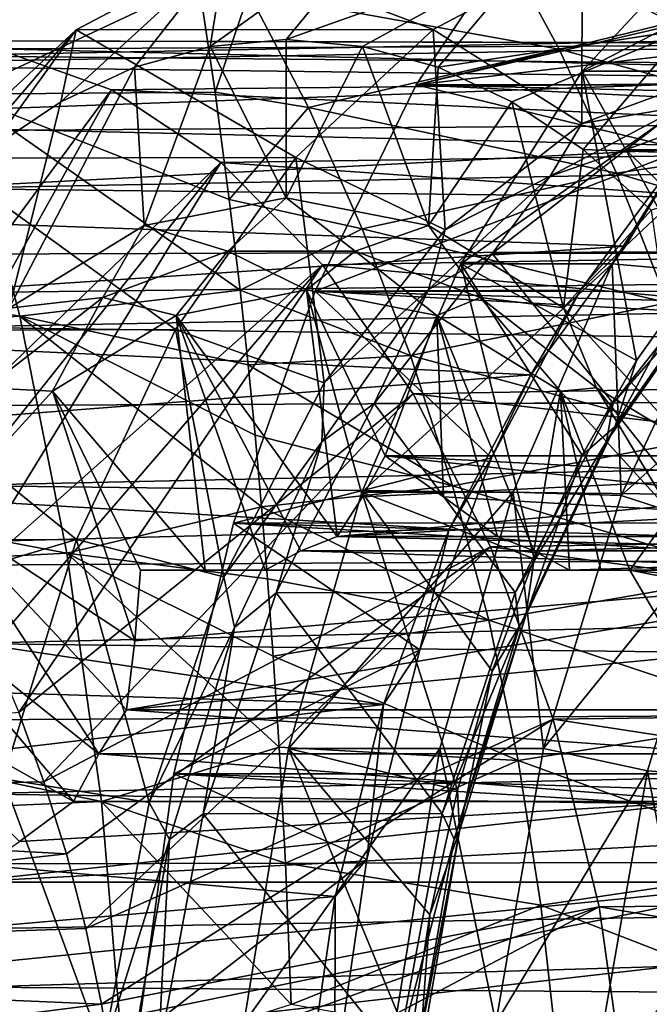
# Model space of a CAD drawing. Header units: metres. Extents: x -62 to 150, y -92 to 92.
# Tile 497 of 656: x -11.27 to -7.87, y 61.65 to 66.98. Entities that reach past the tile are written whole.
import ezdxf

# ---------------------------------------------------------------- set-up
doc = ezdxf.new("R2010")
doc.units = ezdxf.units.M
doc.layers.add('solid_500615', color=7, linetype='CONTINUOUS')

msp = doc.modelspace()

# ---------------------------------------------------------------- linework, layer by layer
at = {"layer": 'solid_500615'}
for points in [[(-10.303447, 67.184395, -15.52364), (-11.59212, 66.579346, -15.871886), (-11.971284, 67.683662, -15.072734)], [(-8.485887, 67.583351, 0.786697), (-9.126575, 66.628731, 1.701695), (-5.680642, 67.474083, -3.219607)], [(14.11664, 66.629128, 17.977247), (-9.126575, 66.628731, 1.701695), (-8.485887, 67.583351, 0.786697)], [(14.11664, 66.629128, 17.977247), (-8.485887, 67.583351, 0.786697), (14.426687, 67.128807, 17.534454)], [(-9.317872, 67.5, -6.524407), (-9.829831, 66.875, -6.882907), (-10.242881, 66.837135, -6.293012)], [(-9.317872, 67.5, -6.524407), (-10.242881, 66.837135, -6.293012), (-10.158467, 67.355415, -5.323912)], [(-8.477275, 67.355423, -7.724904), (-9.829831, 66.875, -6.882907), (-9.317872, 67.5, -6.524407)], [(-8.228008, 66.703346, 0.418409), (-7.472075, 67.519371, -0.661175), (-7.611294, 65.591171, -0.371663)], [(-6.652924, 67.519371, -0.087598), (-7.472075, 67.519371, -0.661175), (-8.228008, 66.703346, 0.418409)], [(-7.408859, 66.703339, 0.991989), (-6.652924, 67.519371, -0.087598), (-8.228008, 66.703346, 0.418409)], [(-7.438733, 66.712967, -4.346673), (-7.388437, 67.5, -5.173438), (-8.227681, 67.355888, -3.974873)], [(-10.033455, 67.126442, -15.573012), (-8.695392, 67.457191, -15.320794), (-8.352251, 66.823059, -15.729371)], [(-9.126575, 66.628731, 1.701695), (-6.38057, 67.269867, -2.220006), (-5.680642, 67.474083, -3.219607)], [(-6.981051, 67.035408, -15.424429), (-8.352251, 66.823059, -15.729371), (-8.695392, 67.457191, -15.320794)], [(-10.158467, 67.355415, -5.323912), (-10.651003, 66.724213, -5.710152), (-11.050169, 66.537476, -5.140084)], [(-10.158467, 67.355415, -5.323912), (-11.050169, 66.537476, -5.140084), (-10.966656, 66.927246, -4.1697)], [(-10.158467, 67.355415, -5.323912), (-10.966656, 66.927246, -4.1697), (-9.034674, 66.9291, -2.822368)], [(-10.158467, 67.355415, -5.323912), (-10.242881, 66.837135, -6.293012), (-10.651003, 66.724213, -5.710152)], [(-10.158467, 67.355415, -5.323912), (-9.034674, 66.9291, -2.822368), (-8.227681, 67.355888, -3.974873)], [(-8.477275, 67.355423, -7.724904), (-9.416782, 66.837143, -7.472803), (-9.829831, 66.875, -6.882907)], [(-8.477275, 67.355423, -7.724904), (-9.008659, 66.724213, -8.055662), (-9.416782, 66.837143, -7.472803)], [(-8.230852, 66.419228, -3.21541), (-8.227681, 67.355888, -3.974873), (-9.034674, 66.9291, -2.822368)], [(-7.669085, 66.927261, -8.879119), (-9.008659, 66.724213, -8.055662), (-8.477275, 67.355423, -7.724904)], [(-8.477275, 67.355423, -7.724904), (-6.549193, 67.355888, -6.372003), (-5.7422, 66.9291, -7.524507)], [(-7.669085, 66.927261, -8.879119), (-8.477275, 67.355423, -7.724904), (-5.7422, 66.9291, -7.524507)], [(-8.230852, 66.419228, -3.21541), (-7.438733, 66.712967, -4.346673), (-8.227681, 67.355888, -3.974873)], [(-11.791821, 67.132172, 4.115131), (-11.769122, 66.787117, 4.423693), (13.509491, 67.288322, 21.677958)], [(-11.769122, 66.787117, 4.423693), (13.217651, 66.554733, 22.094666), (13.509491, 67.288322, 21.677958)], [(-9.126575, 66.628731, 1.701695), (-7.051557, 66.868744, -1.261737), (-6.38057, 67.269867, -2.220006)], [(-10.303447, 67.184395, -15.52364), (-10.215178, 66.590324, -15.913459), (-11.59212, 66.579346, -15.871886)], [(-10.033455, 67.126442, -15.573012), (-10.215178, 66.590324, -15.913459), (-10.303447, 67.184395, -15.52364)], [(-9.710134, 66.50631, -15.974412), (-10.215178, 66.590324, -15.913459), (-10.033455, 67.126442, -15.573012)], [(-9.710134, 66.50631, -15.974412), (-10.033455, 67.126442, -15.573012), (-8.352251, 66.823059, -15.729371)], [(-6.981051, 67.035408, -15.424429), (-6.660444, 66.358604, -15.794711), (-8.352251, 66.823059, -15.729371)], [(-10.966656, 66.927246, -4.1697), (-11.436342, 66.278587, -4.588572), (-11.804611, 65.950722, -4.062629)], [(-10.966656, 66.927246, -4.1697), (-11.804611, 65.950722, -4.062629), (-11.711306, 66.231956, -3.10623)], [(-10.966656, 66.927246, -4.1697), (-11.711306, 66.231956, -3.10623), (-9.778402, 66.236023, -1.760214)], [(-10.966656, 66.927246, -4.1697), (-11.050169, 66.537476, -5.140084), (-11.436342, 66.278587, -4.588572)], [(-10.966656, 66.927246, -4.1697), (-9.778402, 66.236023, -1.760214), (-9.034674, 66.9291, -2.822368)], [(-8.970596, 65.84462, -2.158946), (-9.034674, 66.9291, -2.822368), (-9.778402, 66.236023, -1.760214)], [(-8.970596, 65.84462, -2.158946), (-8.230852, 66.419228, -3.21541), (-9.034674, 66.9291, -2.822368)], [(-7.669085, 66.927261, -8.879119), (-8.609493, 66.537476, -8.625731), (-9.008659, 66.724213, -8.055662)], [(-7.669085, 66.927261, -8.879119), (-8.22332, 66.278595, -9.177243), (-8.609493, 66.537476, -8.625731)], [(-6.924432, 66.231987, -9.942594), (-8.22332, 66.278595, -9.177243), (-7.669085, 66.927261, -8.879119)], [(-6.162097, 66.851517, -3.621671), (-12.660312, 66.738243, -7.19918), (-12.030775, 66.86982, -8.098251)], [(-6.804492, 66.664627, -2.704238), (-12.660312, 66.738243, -7.19918), (-6.162097, 66.851517, -3.621671)], [(-5.510821, 66.851517, -4.551791), (-12.030775, 66.86982, -8.098251), (-11.397281, 66.823784, -9.002975)], [(-6.162097, 66.851517, -3.621671), (-12.030775, 66.86982, -8.098251), (-5.510821, 66.851517, -4.551791)], [(-5.510821, 66.851517, -4.551791), (-11.397281, 66.823784, -9.002975), (-4.868427, 66.664627, -5.469224)], [(-9.829931, 66.017944, -6.882765), (-10.242881, 66.837135, -6.293012), (-9.829831, 66.875, -6.882907)], [(-9.829931, 66.017944, -6.882765), (-9.829831, 66.875, -6.882907), (-9.416782, 66.837143, -7.472803)], [(-9.126575, 66.628731, 1.701695), (-7.677967, 66.277962, -0.367131), (-7.051557, 66.868744, -1.261737)], [(-12.140477, 64.756683, -9.930799), (-10.776207, 66.601341, -9.889959), (-11.397281, 66.823784, -9.002975)], [(-4.868427, 66.664627, -5.469224), (-11.397281, 66.823784, -9.002975), (-10.776207, 66.601341, -9.889959)], [(-10.599113, 65.866585, -5.784258), (-10.651003, 66.724213, -5.710152), (-10.242881, 66.837135, -6.293012)], [(-9.829931, 66.017944, -6.882765), (-10.599113, 65.866585, -5.784258), (-10.242881, 66.837135, -6.293012)], [(-9.060849, 65.866714, -7.981128), (-9.829931, 66.017944, -6.882765), (-9.416782, 66.837143, -7.472803)], [(-9.710134, 66.50631, -15.974412), (-8.352251, 66.823059, -15.729371), (-8.042514, 66.151474, -16.103001)], [(-9.060849, 65.866714, -7.981128), (-9.416782, 66.837143, -7.472803), (-9.008659, 66.724213, -8.055662)], [(-6.660444, 66.358604, -15.794711), (-8.042514, 66.151474, -16.103001), (-8.352251, 66.823059, -15.729371)], [(-6.804492, 66.664627, -2.704238), (-13.269615, 66.432472, -6.329004), (-12.660312, 66.738243, -7.19918)], [(-11.769122, 66.787117, 4.423693), (-11.742851, 66.379387, 4.762092), (13.217651, 66.554733, 22.094666)], [(-11.329674, 65.420143, -4.74091), (-11.050169, 66.537476, -5.140084), (-10.651003, 66.724213, -5.710152)], [(-10.599113, 65.866585, -5.784258), (-11.329674, 65.420143, -4.74091), (-10.651003, 66.724213, -5.710152)], [(-9.060849, 65.866714, -7.981128), (-9.008659, 66.724213, -8.055662), (-8.609493, 66.537476, -8.625731)], [(-8.885065, 65.659042, 1.356784), (-8.228008, 66.703346, 0.418409), (-7.934093, 65.135498, 0.089341)], [(-7.408859, 66.703339, 0.991989), (-8.228008, 66.703346, 0.418409), (-8.885065, 65.659042, 1.356784)], [(-8.065918, 65.659035, 1.930368), (-7.408859, 66.703339, 0.991989), (-8.885065, 65.659042, 1.356784)], [(-7.686817, 66.512604, -3.800929), (-7.438733, 66.712967, -4.346673), (-8.230852, 66.419228, -3.21541)], [(-8.228008, 66.703346, 0.418409), (-7.611294, 65.591171, -0.371663), (-7.934093, 65.135498, 0.089341)], [(-7.452243, 65.604889, 1.624208), (-7.408859, 66.703339, 0.991989), (-8.065918, 65.659035, 1.930368)], [(-7.42048, 66.295944, -1.824515), (-13.269615, 66.432472, -6.329004), (-6.804492, 66.664627, -2.704238)], [(-4.868427, 66.664627, -5.469224), (-10.776207, 66.601341, -9.889959), (-4.252438, 66.295944, -6.348947)], [(-9.126575, 66.628731, 1.701695), (-9.674121, 65.511726, 2.483673), (-7.677967, 66.277962, -0.367131)], [(13.56864, 65.51049, 18.759872), (-9.674121, 65.511726, 2.483673), (-9.126575, 66.628731, 1.701695)], [(13.830035, 66.088577, 18.386562), (-9.126575, 66.628731, 1.701695), (14.11664, 66.629128, 17.977247)], [(13.56864, 65.51049, 18.759872), (-9.126575, 66.628731, 1.701695), (13.830035, 66.088577, 18.386562)], [(-11.59212, 66.579346, -15.871886), (-11.27265, 65.376694, -16.546274), (-16.491867, 66.25766, -15.923304)], [(-12.140477, 64.756683, -9.930799), (-11.946877, 64.505157, -10.32457), (-10.776207, 66.601341, -9.889959)], [(-11.946877, 64.505157, -10.32457), (-10.183611, 66.208229, -10.736275), (-10.776207, 66.601341, -9.889959)], [(-10.215178, 66.590324, -15.913459), (-10.138328, 66.008957, -16.250669), (-11.59212, 66.579346, -15.871886)], [(-10.080123, 65.516022, -16.505497), (-11.27265, 65.376694, -16.546274), (-11.59212, 66.579346, -15.871886)], [(-10.138328, 66.008957, -16.250669), (-10.080123, 65.516022, -16.505497), (-11.59212, 66.579346, -15.871886)], [(-4.252438, 66.295944, -6.348947), (-10.776207, 66.601341, -9.889959), (-10.183611, 66.208229, -10.736275)], [(-9.710134, 66.50631, -15.974412), (-10.138328, 66.008957, -16.250669), (-10.215178, 66.590324, -15.913459)], [(-11.742851, 66.379387, 4.762092), (-11.722808, 66.067207, 5.003407), (13.217651, 66.554733, 22.094666)], [(-11.722808, 66.067207, 5.003407), (12.956489, 65.787231, 22.467552), (13.217651, 66.554733, 22.094666)], [(-11.329674, 65.420143, -4.74091), (-11.436342, 66.278587, -4.588572), (-11.050169, 66.537476, -5.140084)], [(-8.330231, 65.420357, -9.024559), (-9.060849, 65.866714, -7.981128), (-8.609493, 66.537476, -8.625731)], [(-8.330231, 65.420357, -9.024559), (-8.609493, 66.537476, -8.625731), (-8.22332, 66.278595, -9.177243)], [(-6.69564, 66.277908, -2.202069), (-7.216911, 66.563789, -4.210507), (-7.991427, 66.276573, -3.104383)], [(-7.686817, 66.512604, -3.800929), (-7.991427, 66.276573, -3.104383), (-7.216911, 66.563789, -4.210507)], [(-9.418456, 65.849976, -16.34025), (-10.138328, 66.008957, -16.250669), (-9.710134, 66.50631, -15.974412)], [(-9.418456, 65.849976, -16.34025), (-9.710134, 66.50631, -15.974412), (-8.042514, 66.151474, -16.103001)], [(-7.686817, 66.512604, -3.800929), (-8.230852, 66.419228, -3.21541), (-8.401296, 66.134735, -2.780549)], [(-7.686817, 66.512604, -3.800929), (-8.401296, 66.134735, -2.780549), (-7.991427, 66.276573, -3.104383)], [(-7.42048, 66.295944, -1.824515), (-13.842935, 65.960396, -5.51022), (-13.269615, 66.432472, -6.329004)], [(-8.401296, 66.134735, -2.780549), (-8.230852, 66.419228, -3.21541), (-8.970596, 65.84462, -2.158946)], [(-6.660444, 66.358604, -15.794711), (-6.37396, 65.6502, -16.128136), (-8.042514, 66.151474, -16.103001)], [(-11.27265, 65.376694, -16.546274), (-16.243383, 65.084877, -16.592331), (-16.491867, 66.25766, -15.923304)], [(-7.99326, 65.755516, -1.006499), (-13.842935, 65.960396, -5.51022), (-7.42048, 66.295944, -1.824515)], [(-4.252438, 66.295944, -6.348947), (-10.183611, 66.208229, -10.736275), (-3.679658, 65.755516, -7.166963)], [(-9.674121, 65.511726, 2.483673), (-8.238103, 65.517052, 0.432825), (-7.677967, 66.277962, -0.367131)], [(-7.41952, 65.71653, -1.16826), (-7.991427, 66.276573, -3.104383), (-8.714733, 65.714745, -2.071396)], [(-8.401296, 66.134735, -2.780549), (-8.714733, 65.714745, -2.071396), (-7.991427, 66.276573, -3.104383)], [(-8.330231, 65.420357, -9.024559), (-8.22332, 66.278595, -9.177243), (-7.855051, 65.950729, -9.703187)], [(-7.99326, 65.755516, -1.006499), (-7.677967, 66.277962, -0.367131), (-8.238103, 65.517052, 0.432825)], [(-6.924432, 66.231987, -9.942594), (-7.855051, 65.950729, -9.703187), (-8.22332, 66.278595, -9.177243)], [(-7.99326, 65.755516, -1.006499), (-7.42048, 66.295944, -1.824515), (-7.677967, 66.277962, -0.367131)], [(-7.41952, 65.71653, -1.16826), (-6.69564, 66.277908, -2.202069), (-7.991427, 66.276573, -3.104383)], [(-11.711306, 66.231956, -3.10623), (-12.363569, 65.296555, -2.174701), (-10.430285, 65.303299, -0.829228)], [(-11.946877, 64.505157, -10.32457), (-11.762076, 64.223648, -10.692543), (-10.183611, 66.208229, -10.736275)], [(-11.762076, 64.223648, -10.692543), (-11.588977, 63.91515, -11.032494), (-10.183611, 66.208229, -10.736275)], [(-11.711306, 66.231956, -3.10623), (-10.430285, 65.303299, -0.829228), (-9.778402, 66.236023, -1.760214)], [(-11.588977, 63.91515, -11.032494), (-9.634811, 65.654617, -11.520041), (-10.183611, 66.208229, -10.736275)], [(-9.625595, 65.014297, -1.22351), (-9.778402, 66.236023, -1.760214), (-10.430285, 65.303299, -0.829228)], [(-3.679658, 65.755516, -7.166963), (-10.183611, 66.208229, -10.736275), (-9.634811, 65.654617, -11.520041)], [(-9.625595, 65.014297, -1.22351), (-8.970596, 65.84462, -2.158946), (-9.778402, 66.236023, -1.760214)], [(-9.418456, 65.849976, -16.34025), (-8.042514, 66.151474, -16.103001), (-7.766128, 65.448105, -16.438257)], [(-6.37396, 65.6502, -16.128136), (-7.766128, 65.448105, -16.438257), (-8.042514, 66.151474, -16.103001)], [(-8.401296, 66.134735, -2.780549), (-8.970596, 65.84462, -2.158946), (-9.059762, 65.521118, -1.840161)], [(-8.401296, 66.134735, -2.780549), (-9.059762, 65.521118, -1.840161), (-8.714733, 65.714745, -2.071396)], [(-11.722808, 66.067207, 5.003407), (-11.700747, 65.711708, 5.260004), (12.956489, 65.787231, 22.467552)], [(-10.147202, 65.727577, -6.370248), (-10.599113, 65.866585, -5.784258), (-9.829931, 66.017944, -6.882765)], [(-9.456624, 65.727577, -7.356496), (-10.147202, 65.727577, -6.370248), (-9.829931, 66.017944, -6.882765)], [(-9.418456, 65.849976, -16.34025), (-10.080123, 65.516022, -16.505497), (-10.138328, 66.008957, -16.250669)], [(-9.456624, 65.727577, -7.356496), (-9.829931, 66.017944, -6.882765), (-9.060849, 65.866714, -7.981128)], [(-7.99326, 65.755516, -1.006499), (-14.365446, 65.334221, -4.763995), (-13.842935, 65.960396, -5.51022)], [(-7.674859, 64.701073, -9.960527), (-8.330231, 65.420357, -9.024559), (-7.855051, 65.950729, -9.703187)], [(-10.82269, 65.477257, -5.405552), (-11.329674, 65.420143, -4.74091), (-10.599113, 65.866585, -5.784258)], [(-10.147202, 65.727577, -6.370248), (-10.82269, 65.477257, -5.405552), (-10.599113, 65.866585, -5.784258)], [(-9.158533, 65.163513, -16.667101), (-10.080123, 65.516022, -16.505497), (-9.418456, 65.849976, -16.34025)], [(-9.059762, 65.521118, -1.840161), (-8.970596, 65.84462, -2.158946), (-9.625595, 65.014297, -1.22351)], [(-8.781137, 65.477257, -8.321192), (-9.456624, 65.727577, -7.356496), (-9.060849, 65.866714, -7.981128)], [(-9.158533, 65.163513, -16.667101), (-9.418456, 65.849976, -16.34025), (-7.766128, 65.448105, -16.438257)], [(-8.781137, 65.477257, -8.321192), (-9.060849, 65.866714, -7.981128), (-8.330231, 65.420357, -9.024559)], [(-11.700747, 65.711708, 5.260004), (-11.687601, 65.503235, 5.402234), (12.956489, 65.787231, 22.467552)], [(-11.687601, 65.503235, 5.402234), (-11.67606, 65.315941, 5.524716), (12.956489, 65.787231, 22.467552)], [(-11.67606, 65.315941, 5.524716), (12.727367, 64.989426, 22.79468), (12.956489, 65.787231, 22.467552)], [(-8.507209, 65.058105, -0.272505), (-14.365446, 65.334221, -4.763995), (-7.99326, 65.755516, -1.006499)], [(-10.147202, 65.727577, -6.370248), (-10.425452, 65.379166, -5.798695), (-10.82269, 65.477257, -5.405552)], [(-10.147202, 65.727577, -6.370248), (-9.720161, 65.517952, -6.805954), (-10.425452, 65.379166, -5.798695)], [(-9.456624, 65.727577, -7.356496), (-9.720161, 65.517952, -6.805954), (-10.147202, 65.727577, -6.370248)], [(-9.456624, 65.727577, -7.356496), (-9.014965, 65.379265, -7.81308), (-9.720161, 65.517952, -6.805954)], [(-3.679658, 65.755516, -7.166963), (-9.634811, 65.654617, -11.520041), (-3.165709, 65.058105, -7.900958)], [(-8.781137, 65.477257, -8.321192), (-9.014965, 65.379265, -7.81308), (-9.456624, 65.727577, -7.356496)], [(-8.507209, 65.058105, -0.272505), (-7.99326, 65.755516, -1.006499), (-8.238103, 65.517052, 0.432825)], [(-8.060532, 64.90477, -0.252802), (-8.714733, 65.714745, -2.071396), (-9.355177, 64.90287, -1.156747)], [(-9.059762, 65.521118, -1.840161), (-9.355177, 64.90287, -1.156747), (-8.714733, 65.714745, -2.071396)], [(-8.060532, 64.90477, -0.252802), (-7.41952, 65.71653, -1.16826), (-8.714733, 65.714745, -2.071396)], [(-7.518761, 65.522514, -0.76), (-7.41952, 65.71653, -1.16826), (-8.060532, 64.90477, -0.252802)], [(-11.588977, 63.91515, -11.032494), (-11.42671, 63.58289, -11.342523), (-9.634811, 65.654617, -11.520041)], [(-11.42671, 63.58289, -11.342523), (-11.277286, 63.228714, -11.622219), (-9.634811, 65.654617, -11.520041)], [(-11.277286, 63.228714, -11.622219), (-9.143998, 64.954811, -12.220996), (-9.634811, 65.654617, -11.520041)], [(-3.165709, 65.058105, -7.900958), (-9.634811, 65.654617, -11.520041), (-9.143998, 64.954811, -12.220996)], [(-9.420871, 64.422028, 2.121994), (-8.885065, 65.659042, 1.356784), (-8.489071, 64.060661, 0.881931)], [(-8.065918, 65.659035, 1.930368), (-8.885065, 65.659042, 1.356784), (-9.420871, 64.422028, 2.121994)], [(-8.60171, 64.42205, 2.695559), (-8.065918, 65.659035, 1.930368), (-9.420871, 64.422028, 2.121994)], [(-8.885065, 65.659042, 1.356784), (-8.227742, 64.623482, 0.508715), (-8.489071, 64.060661, 0.881931)], [(-8.885065, 65.659042, 1.356784), (-7.934093, 65.135498, 0.089341), (-8.227742, 64.623482, 0.508715)], [(-8.017654, 64.403732, 2.431698), (-8.065918, 65.659035, 1.930368), (-8.60171, 64.42205, 2.695559)], [(-8.096058, 64.69651, 0.064465), (-8.051985, 64.777275, 0.193917), (-7.464761, 65.617477, -0.644726)], [(-7.518761, 65.522514, -0.76), (-8.096058, 64.69651, 0.064465), (-7.464761, 65.617477, -0.644726)], [(-7.452243, 65.604889, 1.624208), (-8.065918, 65.659035, 1.930368), (-8.017654, 64.403732, 2.431698)], [(-7.464761, 65.617477, -0.644726), (-8.051985, 64.777275, 0.193917), (-7.611294, 65.591171, -0.371663)], [(-8.051985, 64.777275, 0.193917), (-7.934093, 65.135498, 0.089341), (-7.611294, 65.591171, -0.371663)], [(-7.452243, 65.604889, 1.624208), (-8.017654, 64.403732, 2.431698), (-6.928984, 65.381508, 1.717893)], [(-10.080123, 65.516022, -16.505497), (-10.036804, 65.11174, -16.694696), (-11.27265, 65.376694, -16.546274)], [(-10.425452, 65.379166, -5.798695), (-9.720161, 65.517952, -6.805954), (-9.554195, 64.182175, -5.766688)], [(-9.674121, 65.511726, 2.483673), (-10.115974, 64.254997, 3.114704), (-8.718496, 64.607658, 1.118899)], [(13.12776, 64.256165, 19.389515), (-10.115974, 64.254997, 3.114704), (-9.674121, 65.511726, 2.483673)], [(-9.158533, 65.163513, -16.667101), (-10.036804, 65.11174, -16.694696), (-10.080123, 65.516022, -16.505497)], [(-9.720161, 65.517952, -6.805954), (-9.41797, 64.397415, -6.126417), (-9.554195, 64.182175, -5.766688)], [(-9.720161, 65.517952, -6.805954), (-9.294839, 64.618805, -6.508315), (-9.41797, 64.397415, -6.126417)], [(-9.720161, 65.517952, -6.805954), (-9.014965, 65.379265, -7.81308), (-9.294839, 64.618805, -6.508315)], [(-9.674121, 65.511726, 2.483673), (-8.718496, 64.607658, 1.118899), (-8.238103, 65.517052, 0.432825)], [(13.334066, 64.898422, 19.094879), (-9.674121, 65.511726, 2.483673), (13.56864, 65.51049, 18.759872)], [(13.12776, 64.256165, 19.389515), (-9.674121, 65.511726, 2.483673), (13.334066, 64.898422, 19.094879)], [(-9.059762, 65.521118, -1.840161), (-9.625595, 65.014297, -1.22351), (-9.636912, 64.695328, -1.015904)], [(-9.059762, 65.521118, -1.840161), (-9.636912, 64.695328, -1.015904), (-9.355177, 64.90287, -1.156747)], [(-8.507209, 65.058105, -0.272505), (-8.238103, 65.517052, 0.432825), (-8.718496, 64.607658, 1.118899)], [(-7.518761, 65.522514, -0.76), (-8.060532, 64.90477, -0.252802), (-8.096058, 64.69651, 0.064465)], [(-10.82269, 65.477257, -5.405552), (-11.453564, 64.987556, -4.50457), (-11.329674, 65.420143, -4.74091)], [(-10.82269, 65.477257, -5.405552), (-11.095249, 64.969872, -4.842126), (-11.453564, 64.987556, -4.50457)], [(-10.82269, 65.477257, -5.405552), (-10.425452, 65.379166, -5.798695), (-11.095249, 64.969872, -4.842126)], [(-8.781137, 65.477257, -8.321192), (-8.345119, 64.970039, -8.76972), (-9.014965, 65.379265, -7.81308)], [(-8.150263, 64.987556, -9.222174), (-8.781137, 65.477257, -8.321192), (-8.330231, 65.420357, -9.024559)], [(-8.150263, 64.987556, -9.222174), (-8.345119, 64.970039, -8.76972), (-8.781137, 65.477257, -8.321192)], [(-9.158533, 65.163513, -16.667101), (-7.766128, 65.448105, -16.438257), (-7.522759, 64.720055, -16.731735)], [(-8.150263, 64.987556, -9.222174), (-8.330231, 65.420357, -9.024559), (-7.674859, 64.701073, -9.960527)], [(-11.27265, 65.376694, -16.546274), (-11.017652, 64.092834, -17.085188), (-16.243383, 65.084877, -16.592331)], [(-9.964515, 64.343559, -17.008257), (-11.017652, 64.092834, -17.085188), (-11.27265, 65.376694, -16.546274)], [(-9.999364, 64.730576, -16.857595), (-9.964515, 64.343559, -17.008257), (-11.27265, 65.376694, -16.546274)], [(-10.036804, 65.11174, -16.694696), (-9.999364, 64.730576, -16.857595), (-11.27265, 65.376694, -16.546274)], [(-11.095249, 64.969872, -4.842126), (-10.425452, 65.379166, -5.798695), (-10.269638, 64, -4.910637)], [(-10.425452, 65.379166, -5.798695), (-9.554195, 64.182175, -5.766688), (-9.751342, 64.105186, -5.485133)], [(-10.425452, 65.379166, -5.798695), (-9.751342, 64.105186, -5.485133), (-9.944156, 64, -5.209767)], [(-10.425452, 65.379166, -5.798695), (-9.944156, 64, -5.209767), (-10.269638, 64, -4.910637)], [(-9.014965, 65.379265, -7.81308), (-8.978951, 64.398033, -6.753931), (-9.294839, 64.618805, -6.508315)], [(-9.014965, 65.379265, -7.81308), (-8.489495, 64.105186, -7.287236), (-8.686643, 64.182175, -7.005681)], [(-9.014965, 65.379265, -7.81308), (-8.345119, 64.970039, -8.76972), (-8.489495, 64.105186, -7.287236)], [(-9.014965, 65.379265, -7.81308), (-8.686643, 64.182175, -7.005681), (-8.978951, 64.398033, -6.753931)], [(-8.017654, 64.403732, 2.431698), (-7.47186, 64.228226, 2.493201), (-6.928984, 65.381508, 1.717893)], [(-8.507209, 65.058105, -0.272505), (-14.823643, 64.570152, -4.109623), (-14.365446, 65.334221, -4.763995)], [(-12.363569, 65.296555, -2.174701), (-12.898513, 64.156784, -1.410723), (-10.965272, 64.166779, -0.065187)], [(-12.363569, 65.296555, -2.174701), (-10.965272, 64.166779, -0.065187), (-10.430285, 65.303299, -0.829228)], [(-11.67606, 65.315941, 5.524716), (-11.649982, 64.891281, 5.784999), (12.727367, 64.989426, 22.79468)], [(-10.167187, 63.964596, -0.450037), (-10.430285, 65.303299, -0.829228), (-10.965272, 64.166779, -0.065187)], [(-10.167187, 63.964596, -0.450037), (-9.625595, 65.014297, -1.22351), (-10.430285, 65.303299, -0.829228)], [(-8.929911, 64.457214, -16.950657), (-10.036804, 65.11174, -16.694696), (-9.158533, 65.163513, -16.667101)], [(-8.929911, 64.457214, -16.950657), (-9.158533, 65.163513, -16.667101), (-7.522759, 64.720055, -16.731735)], [(-8.051985, 64.777275, 0.193917), (-8.227742, 64.623482, 0.508715), (-7.934093, 65.135498, 0.089341)], [(-11.017652, 64.092834, -17.085188), (-16.046375, 63.833992, -17.123318), (-16.243383, 65.084877, -16.592331)], [(-8.929911, 64.457214, -16.950657), (-9.999364, 64.730576, -16.857595), (-10.036804, 65.11174, -16.694696)], [(-8.948307, 64.22271, 0.357448), (-14.823643, 64.570152, -4.109623), (-8.507209, 65.058105, -0.272505)], [(-3.165709, 65.058105, -7.900958), (-9.143998, 64.954811, -12.220996), (-2.724611, 64.22271, -8.53091)], [(-8.948307, 64.22271, 0.357448), (-8.507209, 65.058105, -0.272505), (-8.718496, 64.607658, 1.118899)], [(-11.453564, 64.987556, -4.50457), (-11.095249, 64.969872, -4.842126), (-11.696088, 64.310371, -3.984039)], [(-11.649982, 64.891281, 5.784999), (-11.624797, 64.458412, 6.025473), (12.727367, 64.989426, 22.79468)], [(-11.624797, 64.458412, 6.025473), (12.531673, 64.164879, 23.074099), (12.727367, 64.989426, 22.79468)], [(-9.636912, 64.695328, -1.015904), (-9.625595, 65.014297, -1.22351), (-10.167187, 63.964596, -0.450037)], [(-8.150263, 64.987556, -9.222174), (-7.744168, 64.310501, -9.627966), (-8.345119, 64.970039, -8.76972)], [(-7.591573, 64.279869, -10.020064), (-8.150263, 64.987556, -9.222174), (-7.674859, 64.701073, -9.960527)], [(-7.591573, 64.279869, -10.020064), (-7.744168, 64.310501, -9.627966), (-8.150263, 64.987556, -9.222174)], [(-11.696088, 64.310371, -3.984039), (-11.095249, 64.969872, -4.842126), (-10.64963, 63.616543, -4.367425)], [(-11.277286, 63.228714, -11.622219), (-11.141747, 62.853951, -11.871238), (-9.143998, 64.954811, -12.220996)], [(-11.141747, 62.853951, -11.871238), (-8.723859, 64.126915, -12.821016), (-9.143998, 64.954811, -12.220996)], [(-11.095249, 64.969872, -4.842126), (-10.619457, 64, -4.616564), (-10.64963, 63.616543, -4.367425)], [(-11.095249, 64.969872, -4.842126), (-10.269638, 64, -4.910637), (-10.619457, 64, -4.616564)], [(-2.724611, 64.22271, -8.53091), (-9.143998, 64.954811, -12.220996), (-8.723859, 64.126915, -12.821016)], [(-8.345119, 64.970039, -8.76972), (-8.296682, 64, -7.562602), (-8.489495, 64.105186, -7.287236)], [(-8.345119, 64.970039, -8.76972), (-8.127378, 64, -7.969574), (-8.296682, 64, -7.562602)], [(-8.345119, 64.970039, -8.76972), (-7.970221, 64, -8.400065), (-8.127378, 64, -7.969574)], [(-8.345119, 64.970039, -8.76972), (-7.744168, 64.310501, -9.627966), (-7.970221, 64, -8.400065)], [(-8.590575, 63.878227, 0.50418), (-9.355177, 64.90287, -1.156747), (-9.884733, 63.876495, -0.400462)], [(-9.636912, 64.695328, -1.015904), (-9.884733, 63.876495, -0.400462), (-9.355177, 64.90287, -1.156747)], [(-8.590575, 63.878227, 0.50418), (-8.060532, 64.90477, -0.252802), (-9.355177, 64.90287, -1.156747)], [(-8.096058, 64.69651, 0.064465), (-8.060532, 64.90477, -0.252802), (-8.590575, 63.878227, 0.50418)], [(-8.569834, 63.690025, 0.741087), (-8.533907, 63.753479, 0.882173), (-8.051985, 64.777275, 0.193917)], [(-8.096058, 64.69651, 0.064465), (-8.569834, 63.690025, 0.741087), (-8.051985, 64.777275, 0.193917)], [(-8.051985, 64.777275, 0.193917), (-8.533907, 63.753479, 0.882173), (-8.227742, 64.623482, 0.508715)], [(-8.929911, 64.457214, -16.950657), (-9.964515, 64.343559, -17.008257), (-9.999364, 64.730576, -16.857595)], [(-8.929911, 64.457214, -16.950657), (-7.522759, 64.720055, -16.731735), (-7.312788, 63.972061, -16.982012)], [(-9.636912, 64.695328, -1.015904), (-10.167187, 63.964596, -0.450037), (-10.110568, 63.689095, -0.339454)], [(-9.636912, 64.695328, -1.015904), (-10.110568, 63.689095, -0.339454), (-9.884733, 63.876495, -0.400462)], [(-8.096058, 64.69651, 0.064465), (-8.590575, 63.878227, 0.50418), (-8.569834, 63.690025, 0.741087)], [(-10.115974, 64.254997, 3.114704), (-9.108032, 63.568901, 1.675214), (-8.718496, 64.607658, 1.118899)], [(-9.554195, 64.182175, -5.766688), (-4.833311, 64.618805, -3.384319), (-5.52146, 64.399216, -3.401866)], [(-9.41797, 64.397415, -6.126417), (-4.833311, 64.618805, -3.384319), (-9.554195, 64.182175, -5.766688)], [(-9.41797, 64.397415, -6.126417), (-9.294839, 64.618805, -6.508315), (-4.833311, 64.618805, -3.384319)], [(-9.294839, 64.618805, -6.508315), (-5.252653, 64.182175, -4.601176), (-5.085445, 64.398918, -4.025793)], [(-8.978951, 64.398033, -6.753931), (-5.252653, 64.182175, -4.601176), (-9.294839, 64.618805, -6.508315)], [(-9.294839, 64.618805, -6.508315), (-5.085445, 64.398918, -4.025793), (-4.833311, 64.618805, -3.384319)], [(-8.948307, 64.22271, 0.357448), (-8.718496, 64.607658, 1.118899), (-9.108032, 63.568901, 1.675214)], [(-8.533907, 63.753479, 0.882173), (-8.489071, 64.060661, 0.881931), (-8.227742, 64.623482, 0.508715)], [(-14.616681, 64.071495, -3.471951), (-14.823643, 64.570152, -4.109623), (-8.948307, 64.22271, 0.357448)], [(-11.624797, 64.458412, 6.025473), (-11.60204, 64.026886, 6.240644), (12.531673, 64.164879, 23.074099)], [(-8.734538, 63.728191, -17.192835), (-9.964515, 64.343559, -17.008257), (-8.929911, 64.457214, -16.950657)], [(-8.734538, 63.728191, -17.192835), (-8.929911, 64.457214, -16.950657), (-7.312788, 63.972061, -16.982012)], [(-8.60171, 64.42205, 2.695559), (-9.420871, 64.422028, 2.121994), (-9.81718, 63.034431, 2.687981)], [(-8.998031, 63.034416, 3.261562), (-8.60171, 64.42205, 2.695559), (-9.81718, 63.034431, 2.687981)], [(-9.81718, 63.034431, 2.687981), (-9.420871, 64.422028, 2.121994), (-8.903576, 62.808033, 1.473906)], [(-9.554195, 64.182175, -5.766688), (-5.52146, 64.399216, -3.401866), (-6.120205, 64.182175, -3.362183)], [(-9.420871, 64.422028, 2.121994), (-8.715175, 63.453289, 1.204841), (-8.903576, 62.808033, 1.473906)], [(-9.420871, 64.422028, 2.121994), (-8.489071, 64.060661, 0.881931), (-8.715175, 63.453289, 1.204841)], [(-8.437792, 63.03334, 3.031717), (-8.60171, 64.42205, 2.695559), (-8.998031, 63.034416, 3.261562)], [(-8.978951, 64.398033, -6.753931), (-8.686643, 64.182175, -7.005681), (-5.252653, 64.182175, -4.601176)], [(-8.017654, 64.403732, 2.431698), (-8.60171, 64.42205, 2.695559), (-8.437792, 63.03334, 3.031717)], [(-8.017654, 64.403732, 2.431698), (-8.437792, 63.03334, 3.031717), (-7.47186, 64.228226, 2.493201)], [(-9.964515, 64.343559, -17.008257), (-9.932236, 63.952488, -17.145987), (-11.017652, 64.092834, -17.085188)], [(-8.734538, 63.728191, -17.192835), (-9.932236, 63.952488, -17.145987), (-9.964515, 64.343559, -17.008257)], [(-11.960999, 63.896626, -3.605706), (-11.696088, 64.310371, -3.984039), (-10.844132, 63.005203, -3.924466)], [(-11.696088, 64.310371, -3.984039), (-10.695477, 63.243732, -4.136767), (-10.844132, 63.005203, -3.924466)], [(-11.696088, 64.310371, -3.984039), (-10.64963, 63.616543, -4.367425), (-10.695477, 63.243732, -4.136767)], [(-7.744168, 64.310501, -9.627966), (-7.74703, 63.617619, -8.513294), (-7.970221, 64, -8.400065)], [(-10.115974, 64.254997, 3.114704), (-10.438457, 62.896065, 3.575258), (-9.108032, 63.568901, 1.675214)], [(12.804853, 62.897034, 19.850672), (-10.438457, 62.896065, 3.575258), (-10.115974, 64.254997, 3.114704)], [(12.950993, 63.587658, 19.641966), (-10.115974, 64.254997, 3.114704), (13.12776, 64.256165, 19.389515)], [(12.804853, 62.897034, 19.850672), (-10.115974, 64.254997, 3.114704), (12.950993, 63.587658, 19.641966)], [(-8.437792, 63.03334, 3.031717), (-7.875254, 62.912449, 3.069306), (-7.47186, 64.228226, 2.493201)], [(-7.47186, 64.228226, 2.493201), (-7.875254, 62.912449, 3.069306), (-7.353422, 62.870697, 3.309656)], [(-14.616681, 64.071495, -3.471951), (-8.948307, 64.22271, 0.357448), (-9.304522, 63.272137, 0.866175)], [(-9.751342, 64.105186, -5.485133), (-9.554195, 64.182175, -5.766688), (-6.317352, 64.105186, -3.080627)], [(-9.554195, 64.182175, -5.766688), (-6.120205, 64.182175, -3.362183), (-6.317352, 64.105186, -3.080627)], [(-9.304522, 63.272137, 0.866175), (-8.948307, 64.22271, 0.357448), (-9.108032, 63.568901, 1.675214)], [(-2.724611, 64.22271, -8.53091), (-8.723859, 64.126915, -12.821016), (-2.368397, 63.272137, -9.039638)], [(-8.686643, 64.182175, -7.005681), (-8.489495, 64.105186, -7.287236), (-5.252653, 64.182175, -4.601176)], [(-8.489495, 64.105186, -7.287236), (-5.055506, 64.105186, -4.882731), (-5.252653, 64.182175, -4.601176)], [(-13.115463, 63.523254, -1.100884), (-11.362803, 62.870125, 0.502546), (-10.965272, 64.166779, -0.065187)], [(-12.898513, 64.156784, -1.410723), (-13.115463, 63.523254, -1.100884), (-10.965272, 64.166779, -0.065187)], [(-11.60204, 64.026886, 6.240644), (-11.58291, 63.602764, 6.428605), (12.531673, 64.164879, 23.074099)], [(-11.58291, 63.602764, 6.428605), (12.370393, 63.317738, 23.304365), (12.531673, 64.164879, 23.074099)], [(-10.571679, 62.741455, 0.127638), (-10.965272, 64.166779, -0.065187), (-11.362803, 62.870125, 0.502546)], [(-11.141747, 62.853951, -11.871238), (-11.019877, 62.462189, -12.087737), (-8.723859, 64.126915, -12.821016)], [(-11.019877, 62.462189, -12.087737), (-10.915886, 62.059315, -12.269569), (-8.723859, 64.126915, -12.821016)], [(-10.571679, 62.741455, 0.127638), (-10.167187, 63.964596, -0.450037), (-10.965272, 64.166779, -0.065187)], [(-10.915886, 62.059315, -12.269569), (-8.385256, 63.192326, -13.304591), (-8.723859, 64.126915, -12.821016)], [(-2.368397, 63.272137, -9.039638), (-8.723859, 64.126915, -12.821016), (-8.385256, 63.192326, -13.304591)], [(-11.017652, 64.092834, -17.085188), (-10.83108, 62.745796, -17.479765), (-16.046375, 63.833992, -17.123318)], [(-14.487071, 63.430641, -2.870726), (-14.616681, 64.071495, -3.471951), (-9.304522, 63.272137, 0.866175)], [(-9.868467, 63.040718, -17.413725), (-10.83108, 62.745796, -17.479765), (-11.017652, 64.092834, -17.085188)], [(-9.900959, 63.534451, -17.277771), (-9.868467, 63.040718, -17.413725), (-11.017652, 64.092834, -17.085188)], [(-9.932236, 63.952488, -17.145987), (-9.900959, 63.534451, -17.277771), (-11.017652, 64.092834, -17.085188)], [(-9.944156, 64, -5.209767), (-9.751342, 64.105186, -5.485133), (-6.510166, 64, -2.805262)], [(-9.751342, 64.105186, -5.485133), (-6.317352, 64.105186, -3.080627), (-6.510166, 64, -2.805262)], [(-8.489495, 64.105186, -7.287236), (-8.296682, 64, -7.562602), (-5.055506, 64.105186, -4.882731)], [(-8.296682, 64, -7.562602), (-4.862693, 64, -5.158097), (-5.055506, 64.105186, -4.882731)], [(-8.533907, 63.753479, 0.882173), (-8.715175, 63.453289, 1.204841), (-8.489071, 64.060661, 0.881931)], [(-10.695477, 63.243732, -4.136767), (-6.157929, 64, -1.492569), (-6.753877, 63.619667, -1.641792)], [(-10.64963, 63.616543, -4.367425), (-6.157929, 64, -1.492569), (-10.695477, 63.243732, -4.136767)], [(-10.64963, 63.616543, -4.367425), (-10.619457, 64, -4.616564), (-6.157929, 64, -1.492569)], [(-10.619457, 64, -4.616564), (-6.510166, 64, -2.805262), (-6.376269, 64, -2.182304)], [(-10.269638, 64, -4.910637), (-6.510166, 64, -2.805262), (-10.619457, 64, -4.616564)], [(-10.619457, 64, -4.616564), (-6.376269, 64, -2.182304), (-6.157929, 64, -1.492569)], [(-10.110568, 63.689095, -0.339454), (-10.167187, 63.964596, -0.450037), (-10.571679, 62.741455, 0.127638)], [(-10.269638, 64, -4.910637), (-9.944156, 64, -5.209767), (-6.510166, 64, -2.805262)], [(-8.734538, 63.728191, -17.192835), (-7.312788, 63.972061, -16.982012), (-7.140275, 63.196072, -17.19253)], [(-8.296682, 64, -7.562602), (-3.508693, 64, -5.27607), (-4.23059, 64, -5.24542)], [(-8.127378, 64, -7.969574), (-3.508693, 64, -5.27607), (-8.296682, 64, -7.562602)], [(-8.296682, 64, -7.562602), (-4.23059, 64, -5.24542), (-4.862693, 64, -5.158097)], [(-8.127378, 64, -7.969574), (-7.970221, 64, -8.400065), (-3.508693, 64, -5.27607)], [(-7.970221, 64, -8.400065), (-4.111371, 63.243732, -6.231096), (-3.853152, 63.619152, -5.785689)], [(-7.74703, 63.617619, -8.513294), (-4.111371, 63.243732, -6.231096), (-7.970221, 64, -8.400065)], [(-7.970221, 64, -8.400065), (-3.853152, 63.619152, -5.785689), (-3.508693, 64, -5.27607)], [(-8.734538, 63.728191, -17.192835), (-9.900959, 63.534451, -17.277771), (-9.932236, 63.952488, -17.145987)], [(-12.197675, 63.43354, -3.267698), (-11.960999, 63.896626, -3.605706), (-10.980948, 62.746033, -3.729073)], [(-11.960999, 63.896626, -3.605706), (-10.844132, 63.005203, -3.924466), (-10.980948, 62.746033, -3.729073)], [(-8.986458, 62.681877, 1.069559), (-9.884733, 63.876495, -0.400462), (-10.280236, 62.680534, 0.164375)], [(-10.110568, 63.689095, -0.339454), (-10.280236, 62.680534, 0.164375), (-9.884733, 63.876495, -0.400462)], [(-8.986458, 62.681877, 1.069559), (-8.590575, 63.878227, 0.50418), (-9.884733, 63.876495, -0.400462)], [(-8.569834, 63.690025, 0.741087), (-8.590575, 63.878227, 0.50418), (-8.986458, 62.681877, 1.069559)], [(-10.83108, 62.745796, -17.479765), (-15.90387, 62.522903, -17.507662), (-16.046375, 63.833992, -17.123318)], [(-8.921881, 62.541737, 1.243862), (-8.892008, 62.585442, 1.393594), (-8.533907, 63.753479, 0.882173)], [(-8.569834, 63.690025, 0.741087), (-8.921881, 62.541737, 1.243862), (-8.533907, 63.753479, 0.882173)], [(-8.533907, 63.753479, 0.882173), (-8.892008, 62.585442, 1.393594), (-8.715175, 63.453289, 1.204841)], [(-8.575242, 62.968403, -17.395954), (-9.900959, 63.534451, -17.277771), (-8.734538, 63.728191, -17.192835)], [(-8.575242, 62.968403, -17.395954), (-8.734538, 63.728191, -17.192835), (-7.140275, 63.196072, -17.19253)], [(-10.110568, 63.689095, -0.339454), (-10.571679, 62.741455, 0.127638), (-10.462526, 62.541092, 0.163194)], [(-10.110568, 63.689095, -0.339454), (-10.462526, 62.541092, 0.163194), (-10.280236, 62.680534, 0.164375)], [(-8.569834, 63.690025, 0.741087), (-8.986458, 62.681877, 1.069559), (-8.921881, 62.541737, 1.243862)], [(-11.58291, 63.602764, 6.428605), (-11.566664, 63.189011, 6.590785), (12.370393, 63.317738, 23.304365)], [(-10.695477, 63.243732, -4.136767), (-6.753877, 63.619667, -1.641792), (-7.261488, 63.243732, -1.732262)], [(-10.438457, 62.896065, 3.575258), (-9.393149, 62.434052, 2.082404), (-9.108032, 63.568901, 1.675214)], [(-8.575242, 62.968403, -17.395954), (-9.868467, 63.040718, -17.413725), (-9.900959, 63.534451, -17.277771)], [(-9.304522, 63.272137, 0.866175), (-9.108032, 63.568901, 1.675214), (-9.393149, 62.434052, 2.082404)], [(-14.417229, 62.665203, -2.358545), (-14.487071, 63.430641, -2.870726), (-9.304522, 63.272137, 0.866175)], [(-12.197675, 63.43354, -3.267698), (-10.980948, 62.746033, -3.729073), (-11.273256, 62.53017, -3.477322)], [(-8.892008, 62.585442, 1.393594), (-8.903576, 62.808033, 1.473906), (-8.715175, 63.453289, 1.204841)], [(-14.417229, 62.665203, -2.358545), (-9.304522, 63.272137, 0.866175), (-9.566136, 62.232307, 1.2398)], [(-11.566664, 63.189011, 6.590785), (-11.553229, 62.788532, 6.728446), (12.370393, 63.317738, 23.304365)], [(-11.553229, 62.788532, 6.728446), (12.244118, 62.452732, 23.48465), (12.370393, 63.317738, 23.304365)], [(-9.566136, 62.232307, 1.2398), (-9.304522, 63.272137, 0.866175), (-9.393149, 62.434052, 2.082404)], [(-2.368397, 63.272137, -9.039638), (-8.385256, 63.192326, -13.304591), (-2.106782, 62.232307, -9.413262)], [(-16.239401, 62.75, -11.932786), (-11.141747, 62.853951, -11.871238), (-11.277286, 63.228714, -11.622219)], [(-10.844132, 63.005203, -3.924466), (-10.695477, 63.243732, -4.136767), (-7.410143, 63.005203, -1.51996)], [(-10.695477, 63.243732, -4.136767), (-7.261488, 63.243732, -1.732262), (-7.410143, 63.005203, -1.51996)], [(-10.915886, 62.059315, -12.269569), (-10.829865, 61.648281, -12.416852), (-8.385256, 63.192326, -13.304591)], [(-10.829865, 61.648281, -12.416852), (-8.136944, 62.175201, -13.659219), (-8.385256, 63.192326, -13.304591)], [(-8.575242, 62.968403, -17.395954), (-7.140275, 63.196072, -17.19253), (-7.005362, 62.397221, -17.360857)], [(-2.106782, 62.232307, -9.413262), (-8.385256, 63.192326, -13.304591), (-8.136944, 62.175201, -13.659219)], [(-10.980948, 62.746033, -3.729073), (-10.844132, 63.005203, -3.924466), (-7.546959, 62.746033, -1.324568)], [(-10.844132, 63.005203, -3.924466), (-7.410143, 63.005203, -1.51996), (-7.546959, 62.746033, -1.324568)], [(-9.868467, 63.040718, -17.413725), (-9.834185, 62.413082, -17.557028), (-10.83108, 62.745796, -17.479765)], [(-10.060494, 61.543495, 3.035471), (-9.81718, 63.034431, 2.687981), (-9.159318, 61.433723, 1.839144)], [(-8.998031, 63.034416, 3.261562), (-9.81718, 63.034431, 2.687981), (-10.060494, 61.543495, 3.035471)], [(-9.241343, 61.543499, 3.609047), (-8.998031, 63.034416, 3.261562), (-10.060494, 61.543495, 3.035471)], [(-8.575242, 62.968403, -17.395954), (-9.834185, 62.413082, -17.557028), (-9.868467, 63.040718, -17.413725)], [(-9.81718, 63.034431, 2.687981), (-9.052267, 62.131687, 1.68626), (-9.159318, 61.433723, 1.839144)], [(-9.81718, 63.034431, 2.687981), (-8.903576, 62.808033, 1.473906), (-9.052267, 62.131687, 1.68626)], [(-8.696511, 61.546379, 3.401206), (-8.998031, 63.034416, 3.261562), (-9.241343, 61.543499, 3.609047)], [(-8.437792, 63.03334, 3.031717), (-8.998031, 63.034416, 3.261562), (-8.696511, 61.546379, 3.401206)], [(-8.437792, 63.03334, 3.031717), (-8.696511, 61.546379, 3.401206), (-7.875254, 62.912449, 3.069306)], [(-8.451828, 62.185505, -17.556549), (-9.834185, 62.413082, -17.557028), (-8.575242, 62.968403, -17.395954)], [(-8.451828, 62.185505, -17.556549), (-8.575242, 62.968403, -17.395954), (-7.005362, 62.397221, -17.360857)], [(-10.438457, 62.896065, 3.575258), (-10.634996, 61.471279, 3.855945), (-9.393149, 62.434052, 2.082404)], [(12.607874, 61.466572, 20.131989), (-10.634996, 61.471279, 3.855945), (-10.438457, 62.896065, 3.575258)], [(12.690246, 62.188549, 20.014349), (-10.438457, 62.896065, 3.575258), (12.804853, 62.897034, 19.850672)], [(12.607874, 61.466572, 20.131989), (-10.438457, 62.896065, 3.575258), (12.690246, 62.188549, 20.014349)], [(-8.696511, 61.546379, 3.401206), (-8.123662, 61.484749, 3.424069), (-7.875254, 62.912449, 3.069306)], [(-7.875254, 62.912449, 3.069306), (-8.123662, 61.484749, 3.424069), (-7.598234, 61.464245, 3.659285)], [(-7.875254, 62.912449, 3.069306), (-7.598234, 61.464245, 3.659285), (-7.353422, 62.870697, 3.309656)], [(-16.239401, 62.75, -11.932786), (-11.019877, 62.462189, -12.087737), (-11.141747, 62.853951, -11.871238)], [(-10.821223, 61.399681, 0.484024), (-11.362803, 62.870125, 0.502546), (-11.607602, 61.463177, 0.852154)], [(-10.821223, 61.399681, 0.484024), (-10.571679, 62.741455, 0.127638), (-11.362803, 62.870125, 0.502546)], [(-11.553229, 62.788532, 6.728446), (-11.541792, 62.408978, 6.842371), (12.244118, 62.452732, 23.48465)], [(-8.892008, 62.585442, 1.393594), (-9.052267, 62.131687, 1.68626), (-8.903576, 62.808033, 1.473906)], [(-16.239401, 62.75, -11.932786), (-16.239401, 61.879795, -12.337928), (-11.019877, 62.462189, -12.087737)], [(-10.83108, 62.745796, -17.479765), (-10.714915, 61.355743, -17.725592), (-15.90387, 62.522903, -17.507662)], [(-11.589145, 62.309402, -3.231707), (-7.546959, 62.746033, -1.324568), (-7.379751, 62.529282, -0.749184)], [(-11.273256, 62.53017, -3.477322), (-7.546959, 62.746033, -1.324568), (-11.589145, 62.309402, -3.231707)], [(-11.273256, 62.53017, -3.477322), (-10.980948, 62.746033, -3.729073), (-7.546959, 62.746033, -1.324568)], [(-9.802935, 61.647148, -17.688887), (-10.714915, 61.355743, -17.725592), (-10.83108, 62.745796, -17.479765)], [(-9.834185, 62.413082, -17.557028), (-9.802935, 61.647148, -17.688887), (-10.83108, 62.745796, -17.479765)], [(-10.462526, 62.541092, 0.163194), (-10.571679, 62.741455, 0.127638), (-10.821223, 61.399681, 0.484024)], [(-9.23071, 61.369308, 1.418387), (-8.986458, 62.681877, 1.069559), (-10.280236, 62.680534, 0.164375)], [(-8.921881, 62.541737, 1.243862), (-8.986458, 62.681877, 1.069559), (-9.23071, 61.369308, 1.418387)], [(-14.385428, 61.812588, -1.976908), (-14.417229, 62.665203, -2.358545), (-9.566136, 62.232307, 1.2398)], [(-9.23071, 61.369308, 1.418387), (-10.280236, 62.680534, 0.164375), (-10.524235, 61.36858, 0.512841)], [(-10.462526, 62.541092, 0.163194), (-10.524235, 61.36858, 0.512841), (-10.280236, 62.680534, 0.164375)], [(-9.13867, 61.295765, 1.553469), (-9.112525, 61.318047, 1.708525), (-8.892008, 62.585442, 1.393594)], [(-8.921881, 62.541737, 1.243862), (-9.13867, 61.295765, 1.553469), (-8.892008, 62.585442, 1.393594)], [(-8.892008, 62.585442, 1.393594), (-9.112525, 61.318047, 1.708525), (-9.052267, 62.131687, 1.68626)], [(-10.714915, 61.355743, -17.725592), (-15.81738, 61.171528, -17.74106), (-15.90387, 62.522903, -17.507662)], [(-11.589145, 62.309402, -3.231707), (-7.379751, 62.529282, -0.749184), (-7.127617, 62.309402, -0.107711)], [(-10.462526, 62.541092, 0.163194), (-10.821223, 61.399681, 0.484024), (-10.67926, 61.295437, 0.472723)], [(-10.462526, 62.541092, 0.163194), (-10.67926, 61.295437, 0.472723), (-10.524235, 61.36858, 0.512841)], [(-8.921881, 62.541737, 1.243862), (-9.23071, 61.369308, 1.418387), (-9.13867, 61.295765, 1.553469)], [(-16.239401, 61.879795, -12.337928), (-10.915886, 62.059315, -12.269569), (-11.019877, 62.462189, -12.087737)], [(-11.541792, 62.408978, 6.842371), (-11.532435, 62.05624, 6.934009), (12.244118, 62.452732, 23.48465)], [(-11.532435, 62.05624, 6.934009), (-11.525223, 61.740143, 7.004569), (12.244118, 62.452732, 23.48465)], [(-11.525223, 61.740143, 7.004569), (12.153378, 61.574589, 23.614212), (12.244118, 62.452732, 23.48465)], [(-10.634996, 61.471279, 3.855945), (-9.567008, 61.239338, 2.330699), (-9.393149, 62.434052, 2.082404)], [(-9.566136, 62.232307, 1.2398), (-9.393149, 62.434052, 2.082404), (-9.567008, 61.239338, 2.330699)], [(-8.451828, 62.185505, -17.556549), (-9.802935, 61.647148, -17.688887), (-9.834185, 62.413082, -17.557028)], [(-8.451828, 62.185505, -17.556549), (-7.005362, 62.397221, -17.360857), (-6.907147, 61.584923, -17.484232)], [(-11.492333, 61.866623, -3.163919), (-11.589145, 62.309402, -3.231707), (-7.127617, 62.309402, -0.107711)], [(-11.492333, 61.866623, -3.163919), (-7.127617, 62.309402, -0.107711), (-11.414724, 61.436142, -3.109576)], [(-11.414724, 61.436142, -3.109576), (-7.127617, 62.309402, -0.107711), (-7.597616, 61.870232, -0.436808)], [(-4.906344, 62.259411, 3.287797), (-7.980735, 61.436142, -0.705071), (-7.597616, 61.870232, -0.436808)], [(-4.906344, 62.259411, 3.287797), (-5.08674, 61.241676, 3.54543), (-7.980735, 61.436142, -0.705071)], [(-14.385428, 61.812588, -1.976908), (-9.566136, 62.232307, 1.2398), (-9.726015, 61.131588, 1.468131)], [(-9.726015, 61.131588, 1.468131), (-9.566136, 62.232307, 1.2398), (-9.567008, 61.239338, 2.330699)], [(-2.106782, 62.232307, -9.413262), (-8.136944, 62.175201, -13.659219), (-1.946903, 61.131588, -9.641593)], [(-10.829865, 61.648281, -12.416852), (-10.762172, 61.232986, -12.529659), (-8.136944, 62.175201, -13.659219)], [(-10.762172, 61.232986, -12.529659), (-10.714344, 60.818306, -12.60843), (-8.136944, 62.175201, -13.659219)], [(-10.714344, 60.818306, -12.60843), (-7.985341, 61.101845, -13.87573), (-8.136944, 62.175201, -13.659219)], [(-8.36359, 61.391495, -17.671597), (-9.802935, 61.647148, -17.688887), (-8.451828, 62.185505, -17.556549)], [(-8.36359, 61.391495, -17.671597), (-8.451828, 62.185505, -17.556549), (-6.907147, 61.584923, -17.484232)], [(-1.946903, 61.131588, -9.641593), (-8.136944, 62.175201, -13.659219), (-7.985341, 61.101845, -13.87573)], [(-9.112525, 61.318047, 1.708525), (-9.159318, 61.433723, 1.839144), (-9.052267, 62.131687, 1.68626)], [(-16.239401, 61.879795, -12.337928), (-10.829865, 61.648281, -12.416852), (-10.915886, 62.059315, -12.269569)], [(-16.239401, 61.879795, -12.337928), (-16.239401, 60.959782, -12.584934), (-10.829865, 61.648281, -12.416852)], [(-11.414724, 61.436142, -3.109576), (-7.597616, 61.870232, -0.436808), (-7.980735, 61.436142, -0.705071)], [(-14.373482, 60.907841, -1.745088), (-14.385428, 61.812588, -1.976908), (-9.726015, 61.131588, 1.468131)], [(-11.525223, 61.740143, 7.004569), (-11.516965, 61.328926, 7.080586), (12.153378, 61.574589, 23.614212)], [(-16.239401, 60.959782, -12.584934), (-10.762172, 61.232986, -12.529659), (-10.829865, 61.648281, -12.416852)]]:
    msp.add_3dface(points, dxfattribs=at)

doc.saveas('drawing.dxf')
